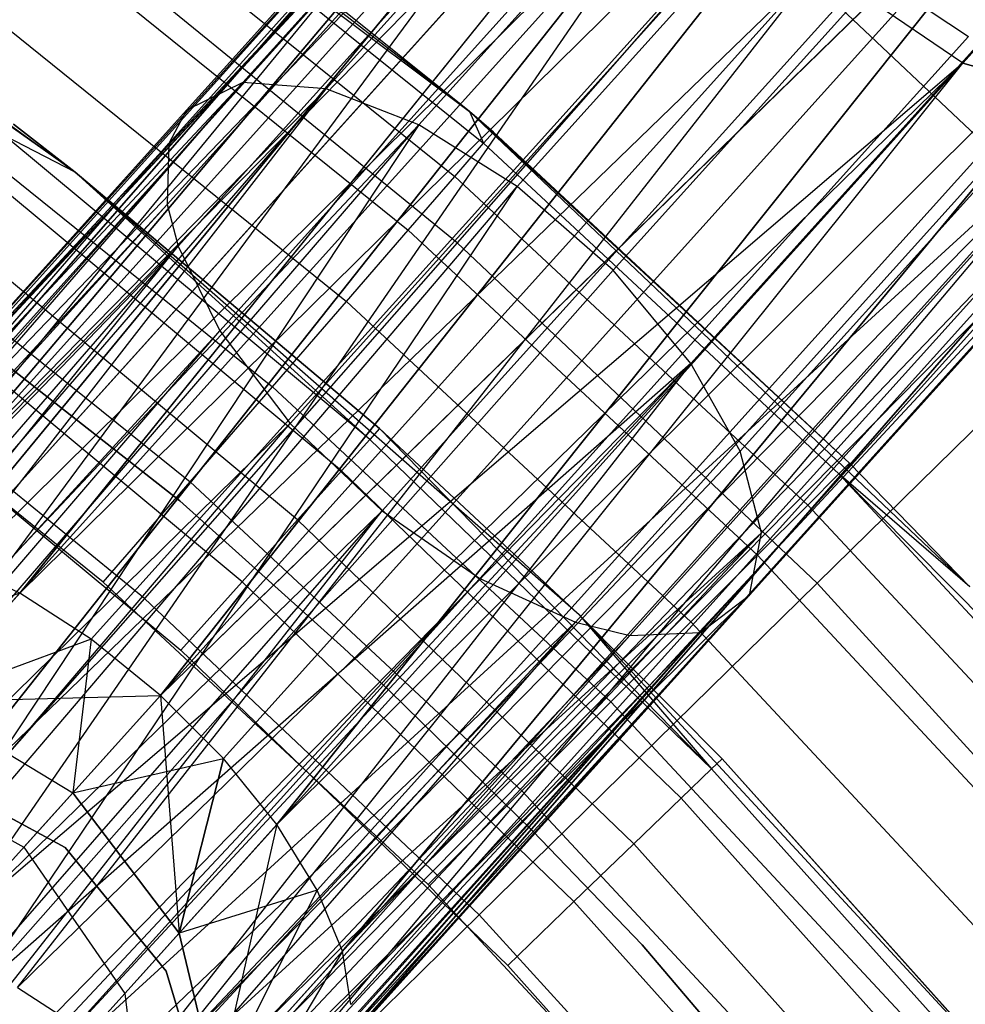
# Model space of a CAD drawing. Extents: x 0.3 to 7.1, y -3.38 to 3.38.
# Tile 336 of 394: x 4.77 to 5.02, y 1.15 to 1.41. Entities that reach past the tile are written whole.
import ezdxf

# ---------------------------------------------------------------- set-up
doc = ezdxf.new("R2010")
doc.units = 0
doc.header["$LTSCALE"] = 2.54
doc.layers.get('0').update_dxf_attribs({"linetype": 'CONTINUOUS'})

# ---------------------------------------------------------------- blocks, each defined once
blk = doc.blocks.new('SINGLES_B_BB_STL')
at = {"color": 0}
for p, q in [((5.23468, 1.63909, 14.83256), (5.0208, 1.40156, 14.58838)), ((5.23468, 1.63909, 14.83256), (5.0208, 1.40156, 14.58838)), ((5.0208, 1.40156, 13.67289), (5.23468, 1.63909, 13.42871)), ((5.0208, 1.40156, 13.67289), (5.23468, 1.63909, 13.42871)), ((4.96473, 1.54884, 41.48101), (4.82744, 1.39637, 41.59578)), ((4.96473, 1.54884, 41.48101), (4.82744, 1.39637, 41.59578)), ((4.98852, 1.54873, 41.50673), (4.84976, 1.39462, 41.62273)), ((4.98852, 1.54873, 41.50673), (4.84976, 1.39462, 41.62273)), ((4.69956, 1.26259, 13.93882), (4.96237, 1.54585, 13.7765)), ((4.69956, 1.26259, 13.93882), (4.96237, 1.54585, 13.7765)), ((4.70245, 1.2669, 14.31155), (4.96237, 1.54585, 14.48477)), ((4.70245, 1.2669, 14.31155), (4.96237, 1.54585, 14.48477)), ((4.70245, 1.2669, 13.94972), (4.96237, 1.54585, 13.7765)), ((4.70245, 1.2669, 13.94972), (4.96237, 1.54585, 13.7765)), ((4.70643, 1.27023, 14.30065), (4.96237, 1.54585, 14.48477)), ((4.70643, 1.27023, 14.30065), (4.96237, 1.54585, 14.48477)), ((4.70643, 1.27023, 13.96062), (4.96237, 1.54585, 13.7765)), ((4.70643, 1.27023, 13.96062), (4.96237, 1.54585, 13.7765)), ((4.96237, 1.54585, 14.48477), (4.7174, 1.27378, 14.27947)), ((4.96237, 1.54585, 14.48477), (4.7174, 1.27378, 14.27947)), ((4.7174, 1.27378, 13.9818), (4.96237, 1.54585, 13.7765)), ((4.7174, 1.27378, 13.9818), (4.96237, 1.54585, 13.7765)), ((4.96237, 1.54585, 14.48477), (4.73181, 1.27305, 14.26016)), ((4.96237, 1.54585, 14.48477), (4.73181, 1.27305, 14.26016)), ((4.73181, 1.27305, 14.0011), (4.96237, 1.54585, 13.7765)), ((4.73181, 1.27305, 14.0011), (4.96237, 1.54585, 13.7765)), ((4.99706, 1.54374, 14.45186), (4.73181, 1.27305, 14.26016)), ((4.99706, 1.54374, 14.45186), (4.73181, 1.27305, 14.26016)), ((4.73181, 1.27305, 14.0011), (4.99706, 1.54374, 13.80941)), ((4.73181, 1.27305, 14.0011), (4.99706, 1.54374, 13.80941)), ((4.99706, 1.54374, 14.45186), (4.74884, 1.26807, 14.24384)), ((4.99706, 1.54374, 14.45186), (4.74884, 1.26807, 14.24384)), ((4.74884, 1.26807, 14.01743), (4.99706, 1.54374, 13.80941)), ((4.74884, 1.26807, 14.01743), (4.99706, 1.54374, 13.80941)), ((4.99706, 1.54374, 14.45186), (4.76749, 1.25913, 14.23145)), ((4.99706, 1.54374, 14.45186), (4.76749, 1.25913, 14.23145)), ((4.76749, 1.25913, 14.02982), (4.99706, 1.54374, 13.80941)), ((4.76749, 1.25913, 14.02982), (4.99706, 1.54374, 13.80941)), ((5.0145, 1.54018, 41.52464), (4.87471, 1.38493, 41.64151)), ((5.0145, 1.54018, 41.52464), (4.87471, 1.38493, 41.64151)), ((4.94787, 1.53946, 41.45138), (4.81229, 1.38889, 41.56472)), ((4.94787, 1.53946, 41.45138), (4.81229, 1.38889, 41.56472)), ((4.94061, 1.53031, 14.52447), (4.69717, 1.25131, 14.34362)), ((4.94061, 1.53031, 14.52447), (4.69717, 1.25131, 14.34362)), ((4.69717, 1.25131, 13.91764), (4.94061, 1.53031, 13.7368)), ((4.69717, 1.25131, 13.91764), (4.94061, 1.53031, 13.7368)), ((4.6994, 1.23705, 13.89833), (4.94061, 1.53031, 13.7368)), ((4.6994, 1.23705, 13.89833), (4.94061, 1.53031, 13.7368)), ((4.69956, 1.26259, 14.32245), (4.94061, 1.53031, 14.52447)), ((4.69956, 1.26259, 14.32245), (4.94061, 1.53031, 14.52447)), ((4.69956, 1.26259, 13.93882), (4.94061, 1.53031, 13.7368)), ((4.69956, 1.26259, 13.93882), (4.94061, 1.53031, 13.7368)), ((4.70245, 1.2669, 14.31155), (4.94061, 1.53031, 14.52447)), ((4.70245, 1.2669, 14.31155), (4.94061, 1.53031, 14.52447)), ((4.94201, 1.52934, 41.43278), (4.80749, 1.37995, 41.54523)), ((4.94201, 1.52934, 41.43278), (4.80749, 1.37995, 41.54523)), ((5.03673, 1.52447, 14.43327), (4.76749, 1.25913, 14.23145)), ((5.03673, 1.52447, 14.43327), (4.76749, 1.25913, 14.23145)), ((4.76749, 1.25913, 14.02982), (5.03673, 1.52447, 13.82799)), ((4.76749, 1.25913, 14.02982), (5.03673, 1.52447, 13.82799)), ((5.03673, 1.52447, 14.43327), (4.78668, 1.24676, 14.22372)), ((5.03673, 1.52447, 14.43327), (4.78668, 1.24676, 14.22372)), ((4.78668, 1.24676, 14.03755), (5.03673, 1.52447, 13.82799)), ((4.78668, 1.24676, 14.03755), (5.03673, 1.52447, 13.82799)), ((5.03673, 1.52447, 14.43327), (4.80529, 1.23166, 14.22109)), ((5.03673, 1.52447, 14.43327), (4.80529, 1.23166, 14.22109)), ((4.80529, 1.23166, 14.04018), (5.03673, 1.52447, 13.82799)), ((4.80529, 1.23166, 14.04018), (5.03673, 1.52447, 13.82799)), ((5.04144, 1.5243, 41.53476), (4.90107, 1.3684, 41.65211)), ((5.04144, 1.5243, 41.53476), (4.90107, 1.3684, 41.65211)), ((4.94025, 1.51145, 41.40928), (4.80709, 1.36356, 41.52061)), ((4.94025, 1.51145, 41.40928), (4.80709, 1.36356, 41.52061)), ((4.69717, 1.25131, 14.34362), (4.93677, 1.50068, 14.56186)), ((4.69717, 1.25131, 14.34362), (4.93677, 1.50068, 14.56186)), ((4.6994, 1.23705, 14.36293), (4.93677, 1.50068, 14.56186)), ((4.6994, 1.23705, 14.36293), (4.93677, 1.50068, 14.56186)), ((4.6994, 1.23705, 13.89833), (4.93677, 1.50068, 13.69941)), ((4.6994, 1.23705, 13.89833), (4.93677, 1.50068, 13.69941)), ((4.93677, 1.50068, 14.56186), (4.70614, 1.22064, 14.37926)), ((4.93677, 1.50068, 14.56186), (4.70614, 1.22064, 14.37926)), ((4.70614, 1.22064, 13.88201), (4.93677, 1.50068, 13.69941)), ((4.70614, 1.22064, 13.88201), (4.93677, 1.50068, 13.69941)), ((4.71697, 1.20303, 13.86962), (4.93677, 1.50068, 13.69941)), ((4.71697, 1.20303, 13.86962), (4.93677, 1.50068, 13.69941)), ((4.88831, 1.38853, 41.65421), (4.74172, 1.502, 41.65421)), ((4.88831, 1.38853, 41.65421), (4.74172, 1.502, 41.65421)), ((5.06726, 1.50184, 41.53571), (4.92684, 1.34588, 41.6531)), ((5.06726, 1.50184, 41.53571), (4.92684, 1.34588, 41.6531)), ((4.94249, 1.49953, 41.39734), (4.81002, 1.3524, 41.50809)), ((4.94249, 1.49953, 41.39734), (4.81002, 1.3524, 41.50809)), ((5.0723, 1.49244, 14.43327), (4.80529, 1.23166, 14.22109)), ((5.0723, 1.49244, 14.43327), (4.80529, 1.23166, 14.22109)), ((4.80529, 1.23166, 14.04018), (5.0723, 1.49244, 13.82799)), ((4.80529, 1.23166, 14.04018), (5.0723, 1.49244, 13.82799)), ((5.0723, 1.49244, 14.43327), (4.82225, 1.21473, 14.22372)), ((5.0723, 1.49244, 14.43327), (4.82225, 1.21473, 14.22372)), ((4.82225, 1.21473, 14.03755), (5.0723, 1.49244, 13.82799)), ((4.82225, 1.21473, 14.03755), (5.0723, 1.49244, 13.82799)), ((5.0723, 1.49244, 14.43327), (4.83656, 1.19694, 14.23145)), ((5.0723, 1.49244, 14.43327), (4.83656, 1.19694, 14.23145)), ((4.83656, 1.19694, 14.02982), (5.0723, 1.49244, 13.82799)), ((4.83656, 1.19694, 14.02982), (5.0723, 1.49244, 13.82799)), ((4.78236, 1.37221, 41.65421), (4.63552, 1.47661, 41.65421)), ((4.78236, 1.37221, 41.65421), (4.63552, 1.47661, 41.65421)), ((5.0876, 1.47625, 41.52693), (4.94768, 1.32086, 41.6439)), ((5.0876, 1.47625, 41.52693), (4.94768, 1.32086, 41.6439)), ((4.95269, 1.47561, 41.37954), (4.82124, 1.32961, 41.48944)), ((4.95269, 1.47561, 41.37954), (4.82124, 1.32961, 41.48944)), ((4.70614, 1.22064, 14.37926), (4.95173, 1.46375, 14.58838)), ((4.70614, 1.22064, 14.37926), (4.95173, 1.46375, 14.58838)), ((4.71697, 1.20303, 14.39164), (4.95173, 1.46375, 14.58838)), ((4.71697, 1.20303, 14.39164), (4.95173, 1.46375, 14.58838)), ((4.71697, 1.20303, 13.86962), (4.95173, 1.46375, 13.67289)), ((4.71697, 1.20303, 13.86962), (4.95173, 1.46375, 13.67289)), ((4.95173, 1.46375, 14.58838), (4.73129, 1.18524, 14.39938)), ((4.95173, 1.46375, 14.58838), (4.73129, 1.18524, 14.39938)), ((4.73129, 1.18524, 13.86189), (4.95173, 1.46375, 13.67289)), ((4.73129, 1.18524, 13.86189), (4.95173, 1.46375, 13.67289)), ((4.74824, 1.1683, 13.85926), (4.95173, 1.46375, 13.67289)), ((4.74824, 1.1683, 13.85926), (4.95173, 1.46375, 13.67289)), ((4.88831, 1.38853, 42.02421), (4.79298, 1.46499, 42.02421)), ((4.88831, 1.38853, 41.65421), (4.79298, 1.46499, 42.02421)), ((4.88831, 1.38853, 42.02421), (4.79298, 1.46499, 42.02421)), ((4.88831, 1.38853, 41.65421), (4.79298, 1.46499, 42.02421)), ((4.79057, 1.46178, 42.05981), (4.88831, 1.38853, 42.02421)), ((4.79057, 1.46178, 42.05981), (4.88831, 1.38853, 42.02421)), ((4.79057, 1.46178, 42.05981), (4.89207, 1.37999, 42.05981)), ((4.79057, 1.46178, 42.05981), (4.89207, 1.37999, 42.05981)), ((4.66189, 1.4595, 42.02421), (4.78236, 1.37221, 41.65421)), ((4.66189, 1.4595, 42.02421), (4.78236, 1.37221, 41.65421)), ((5.09562, 1.455, 14.45186), (4.83656, 1.19694, 14.23145)), ((5.09562, 1.455, 14.45186), (4.83656, 1.19694, 14.23145)), ((4.83656, 1.19694, 14.02982), (5.09562, 1.455, 13.80941)), ((4.83656, 1.19694, 14.02982), (5.09562, 1.455, 13.80941)), ((5.09562, 1.455, 14.45186), (4.8474, 1.17933, 14.24384)), ((5.09562, 1.455, 14.45186), (4.8474, 1.17933, 14.24384)), ((4.8474, 1.17933, 14.01743), (5.09562, 1.455, 13.80941)), ((4.8474, 1.17933, 14.01743), (5.09562, 1.455, 13.80941)), ((5.09562, 1.455, 14.45186), (4.85413, 1.16291, 14.26016)), ((5.09562, 1.455, 14.45186), (4.85413, 1.16291, 14.26016)), ((4.85413, 1.16291, 14.0011), (5.09562, 1.455, 13.80941)), ((4.85413, 1.16291, 14.0011), (5.09562, 1.455, 13.80941)), ((4.78348, 1.45231, 42.09363), (4.88432, 1.37105, 42.09363)), ((4.78348, 1.45231, 42.09363), (4.88432, 1.37105, 42.09363)), ((4.97096, 1.45002, 41.36851), (4.84014, 1.30473, 41.47787)), ((4.97096, 1.45002, 41.36851), (4.84014, 1.30473, 41.47787)), ((5.09996, 1.45165, 41.51067), (4.96097, 1.29729, 41.62686)), ((5.09996, 1.45165, 41.51067), (4.96097, 1.29729, 41.62686)), ((4.96196, 1.44097, 4.75698), (4.88493, 1.35327, 4.91283)), ((4.96196, 1.44097, 4.75698), (4.88493, 1.35327, 4.91283)), ((5.06492, 1.34356, 4.75698), (4.96196, 1.44097, 4.75698)), ((5.06492, 1.34356, 4.75698), (4.96196, 1.44097, 4.75698)), ((4.77206, 1.43705, 42.12397), (4.87183, 1.35664, 42.12397)), ((4.77206, 1.43705, 42.12397), (4.87183, 1.35664, 42.12397)), ((4.88493, 1.35327, 4.91283), (4.78174, 1.43736, 4.91283)), ((4.88493, 1.35327, 4.91283), (4.78174, 1.43736, 4.91283)), ((4.98205, 1.42798, 14.59795), (4.73129, 1.18524, 14.39938)), ((4.98205, 1.42798, 14.59795), (4.73129, 1.18524, 14.39938)), ((4.74824, 1.1683, 14.40201), (4.98205, 1.42798, 14.59795)), ((4.74824, 1.1683, 14.40201), (4.98205, 1.42798, 14.59795)), ((4.98205, 1.42798, 13.66332), (4.74824, 1.1683, 13.85926)), ((4.98205, 1.42798, 13.66332), (4.74824, 1.1683, 13.85926)), ((4.76685, 1.15321, 13.86189), (4.98205, 1.42798, 13.66332)), ((4.76685, 1.15321, 13.86189), (4.98205, 1.42798, 13.66332)), ((4.99559, 1.42639, 41.36676), (4.86487, 1.28121, 41.47603)), ((4.99559, 1.42639, 41.36676), (4.86487, 1.28121, 41.47603)), ((5.10437, 1.42822, 41.48718), (4.96673, 1.27536, 41.60224)), ((5.10437, 1.42822, 41.48718), (4.96673, 1.27536, 41.60224)), ((5.0208, 1.40156, 14.58838), (4.98205, 1.42798, 14.59795)), ((5.0208, 1.40156, 14.58838), (4.98205, 1.42798, 14.59795)), ((5.0208, 1.40156, 13.67289), (4.98205, 1.42798, 13.66332)), ((5.0208, 1.40156, 13.67289), (4.98205, 1.42798, 13.66332)), ((4.99559, 1.42639, 41.36676), (5.02225, 1.40872, 41.3744)), ((4.99559, 1.42639, 41.36676), (5.02225, 1.40872, 41.3744)), ((5.10134, 1.42072, 14.48477), (4.85398, 1.13738, 14.30065)), ((5.10134, 1.42072, 14.48477), (4.85398, 1.13738, 14.30065)), ((4.85398, 1.13738, 13.96062), (5.10134, 1.42072, 13.7765)), ((4.85398, 1.13738, 13.96062), (5.10134, 1.42072, 13.7765)), ((5.10134, 1.42072, 14.48477), (4.85413, 1.16291, 14.26016)), ((5.10134, 1.42072, 14.48477), (4.85413, 1.16291, 14.26016)), ((4.85413, 1.16291, 14.0011), (5.10134, 1.42072, 13.7765)), ((4.85413, 1.16291, 14.0011), (5.10134, 1.42072, 13.7765)), ((5.10134, 1.42072, 14.48477), (4.85637, 1.14865, 14.27947)), ((5.10134, 1.42072, 14.48477), (4.85637, 1.14865, 14.27947)), ((4.85637, 1.14865, 13.9818), (5.10134, 1.42072, 13.7765)), ((4.85637, 1.14865, 13.9818), (5.10134, 1.42072, 13.7765)), ((4.75687, 1.41676, 42.1493), (4.85524, 1.33749, 42.1493)), ((4.75687, 1.41676, 42.1493), (4.85524, 1.33749, 42.1493)), ((5.02225, 1.40872, 41.3744), (4.89109, 1.26305, 41.48405)), ((5.02225, 1.40872, 41.3744), (4.89109, 1.26305, 41.48405)), ((5.0995, 1.40965, 41.45948), (4.96346, 1.25855, 41.57321)), ((5.0995, 1.40965, 41.45948), (4.96346, 1.25855, 41.57321)), ((5.0208, 1.40156, 14.58838), (4.74824, 1.1683, 14.40201)), ((5.0208, 1.40156, 14.58838), (4.74824, 1.1683, 14.40201)), ((4.76685, 1.15321, 14.39938), (5.0208, 1.40156, 14.58838)), ((4.76685, 1.15321, 14.39938), (5.0208, 1.40156, 14.58838)), ((4.76685, 1.15321, 13.86189), (5.0208, 1.40156, 13.67289)), ((4.76685, 1.15321, 13.86189), (5.0208, 1.40156, 13.67289)), ((4.78604, 1.14083, 14.39164), (5.0208, 1.40156, 14.58838)), ((4.78604, 1.14083, 14.39164), (5.0208, 1.40156, 14.58838)), ((4.78604, 1.14083, 13.86962), (5.0208, 1.40156, 13.67289)), ((4.78604, 1.14083, 13.86962), (5.0208, 1.40156, 13.67289)), ((4.8047, 1.1319, 13.88201), (5.0208, 1.40156, 13.67289)), ((4.8047, 1.1319, 13.88201), (5.0208, 1.40156, 13.67289)), ((5.0208, 1.40156, 14.58838), (5.05909, 1.39054, 14.56186)), ((5.0208, 1.40156, 14.58838), (5.05909, 1.39054, 14.56186)), ((5.05909, 1.39054, 13.69941), (5.0208, 1.40156, 13.67289)), ((5.05909, 1.39054, 13.69941), (5.0208, 1.40156, 13.67289)), ((4.82172, 1.12692, 14.36293), (5.08816, 1.39746, 14.52447)), ((4.82172, 1.12692, 14.36293), (5.08816, 1.39746, 14.52447)), ((4.83614, 1.12618, 14.34362), (5.08816, 1.39746, 14.52447)), ((4.83614, 1.12618, 14.34362), (5.08816, 1.39746, 14.52447)), ((4.83614, 1.12618, 13.91764), (5.08816, 1.39746, 13.7368)), ((4.83614, 1.12618, 13.91764), (5.08816, 1.39746, 13.7368)), ((5.08816, 1.39746, 14.52447), (4.8471, 1.12974, 14.32245)), ((5.08816, 1.39746, 14.52447), (4.8471, 1.12974, 14.32245)), ((4.8471, 1.12974, 13.93882), (5.08816, 1.39746, 13.7368)), ((4.8471, 1.12974, 13.93882), (5.08816, 1.39746, 13.7368)), ((5.08816, 1.39746, 14.52447), (4.85398, 1.13738, 14.30065)), ((5.08816, 1.39746, 14.52447), (4.85398, 1.13738, 14.30065)), ((4.85398, 1.13738, 13.96062), (5.08816, 1.39746, 13.7368)), ((4.85398, 1.13738, 13.96062), (5.08816, 1.39746, 13.7368)), ((5.04881, 1.39798, 41.3903), (4.91674, 1.2513, 41.50071)), ((5.04881, 1.39798, 41.3903), (4.91674, 1.2513, 41.50071)), ((5.08459, 1.39772, 41.42888), (4.95031, 1.24858, 41.54115)), ((5.08459, 1.39772, 41.42888), (4.95031, 1.24858, 41.54115)), ((4.60157, 1.15485, 41.69962), (4.82744, 1.39637, 41.59578)), ((4.60157, 1.15485, 41.69962), (4.82744, 1.39637, 41.59578)), ((4.82744, 1.39637, 41.59578), (4.63636, 1.18004, 41.72901)), ((4.82744, 1.39637, 41.59578), (4.63636, 1.18004, 41.72901)), ((4.6414, 1.18207, 41.73241), (4.82744, 1.39637, 41.59578)), ((4.6414, 1.18207, 41.73241), (4.82744, 1.39637, 41.59578)), ((4.84976, 1.39462, 41.62273), (4.6414, 1.18207, 41.73241)), ((4.84976, 1.39462, 41.62273), (4.6414, 1.18207, 41.73241)), ((4.67102, 1.1882, 41.74929), (4.84976, 1.39462, 41.62273)), ((4.67102, 1.1882, 41.74929), (4.84976, 1.39462, 41.62273)), ((4.68885, 1.18753, 41.75718), (4.84976, 1.39462, 41.62273)), ((4.68885, 1.18753, 41.75718), (4.84976, 1.39462, 41.62273)), ((4.82744, 1.39637, 41.59578), (4.81229, 1.38889, 41.56472)), ((4.82744, 1.39637, 41.59578), (4.81229, 1.38889, 41.56472)), ((4.84976, 1.39462, 41.62273), (4.82744, 1.39637, 41.59578)), ((4.84976, 1.39462, 41.62273), (4.82744, 1.39637, 41.59578)), ((4.87471, 1.38493, 41.64151), (4.84976, 1.39462, 41.62273)), ((4.87471, 1.38493, 41.64151), (4.84976, 1.39462, 41.62273)), ((5.06415, 1.39529, 41.40373), (4.9313, 1.24775, 41.51479)), ((5.06415, 1.39529, 41.40373), (4.9313, 1.24775, 41.51479)), ((4.73869, 1.39248, 42.16836), (4.83538, 1.31457, 42.16836)), ((4.73869, 1.39248, 42.16836), (4.83538, 1.31457, 42.16836)), ((4.60157, 1.15485, 41.69962), (4.81229, 1.38889, 41.56472)), ((4.60157, 1.15485, 41.69962), (4.81229, 1.38889, 41.56472)), ((4.81051, 1.28395, 41.9), (4.6749, 1.39008, 41.9)), ((4.6749, 1.39008, 41.7), (4.81051, 1.28395, 41.7)), ((4.6749, 1.39008, 41.7), (4.81051, 1.28395, 41.7)), ((4.81051, 1.28395, 41.9), (4.6749, 1.39008, 41.9)), ((4.78604, 1.14083, 14.39164), (5.05909, 1.39054, 14.56186)), ((4.78604, 1.14083, 14.39164), (5.05909, 1.39054, 14.56186)), ((4.8047, 1.1319, 14.37926), (5.05909, 1.39054, 14.56186)), ((4.8047, 1.1319, 14.37926), (5.05909, 1.39054, 14.56186)), ((4.8047, 1.1319, 13.88201), (5.05909, 1.39054, 13.69941)), ((4.8047, 1.1319, 13.88201), (5.05909, 1.39054, 13.69941)), ((4.81229, 1.38889, 41.56472), (4.80749, 1.37995, 41.54523)), ((4.81229, 1.38889, 41.56472), (4.80749, 1.37995, 41.54523)), ((5.05909, 1.39054, 14.56186), (4.82172, 1.12692, 14.36293)), ((5.05909, 1.39054, 14.56186), (4.82172, 1.12692, 14.36293)), ((4.82172, 1.12692, 13.89833), (5.05909, 1.39054, 13.69941)), ((4.82172, 1.12692, 13.89833), (5.05909, 1.39054, 13.69941)), ((4.83614, 1.12618, 13.91764), (5.05909, 1.39054, 13.69941)), ((4.83614, 1.12618, 13.91764), (5.05909, 1.39054, 13.69941)), ((4.89469, 1.38302, 42.02421), (4.88831, 1.38853, 42.02421)), ((4.88831, 1.38853, 42.02421), (4.89207, 1.37999, 42.05981)), ((4.88831, 1.38853, 42.02421), (4.89207, 1.37999, 42.05981)), ((4.88831, 1.38853, 42.02421), (4.88831, 1.38853, 41.65421)), ((4.89469, 1.38302, 42.02421), (4.88831, 1.38853, 42.02421)), ((4.89469, 1.38302, 42.02421), (4.88831, 1.38853, 41.65421)), ((4.88831, 1.38853, 42.02421), (4.88831, 1.38853, 41.65421)), ((4.89469, 1.38302, 42.02421), (4.88831, 1.38853, 41.65421)), ((4.9903, 1.29401, 42.02421), (4.88831, 1.38853, 41.65421)), ((4.9903, 1.29401, 42.02421), (4.88831, 1.38853, 41.65421)), ((5.02267, 1.26081, 41.65421), (4.88831, 1.38853, 41.65421)), ((5.02267, 1.26081, 41.65421), (4.88831, 1.38853, 41.65421)), ((4.68885, 1.18753, 41.75718), (4.87471, 1.38493, 41.64151)), ((4.68885, 1.18753, 41.75718), (4.87471, 1.38493, 41.64151)), ((4.70233, 1.18487, 41.76202), (4.87471, 1.38493, 41.64151)), ((4.70233, 1.18487, 41.76202), (4.87471, 1.38493, 41.64151)), ((4.87471, 1.38493, 41.64151), (4.73272, 1.17086, 41.76883)), ((4.87471, 1.38493, 41.64151), (4.73272, 1.17086, 41.76883)), ((4.78236, 1.37221, 42.02421), (4.76585, 1.38512, 42.02421)), ((4.76585, 1.38512, 42.02421), (4.78236, 1.37221, 41.65421)), ((4.76585, 1.38512, 42.02421), (4.78236, 1.37221, 41.65421)), ((4.78236, 1.37221, 42.02421), (4.76585, 1.38512, 42.02421)), ((4.90107, 1.3684, 41.65211), (4.87471, 1.38493, 41.64151)), ((4.90107, 1.3684, 41.65211), (4.87471, 1.38493, 41.64151)), ((4.78236, 1.37221, 42.02421), (4.76346, 1.38202, 42.04893)), ((4.78236, 1.37221, 42.02421), (4.76346, 1.38202, 42.04893)), ((4.86149, 1.30044, 42.04893), (4.76346, 1.38202, 42.04893)), ((4.86149, 1.30044, 42.04893), (4.76346, 1.38202, 42.04893)), ((4.89207, 1.37999, 42.05981), (4.89469, 1.38302, 42.02421)), ((4.89207, 1.37999, 42.05981), (4.89469, 1.38302, 42.02421)), ((4.9903, 1.29401, 42.02421), (4.89469, 1.38302, 42.02421)), ((4.9903, 1.29401, 42.02421), (4.89469, 1.38302, 42.02421)), ((4.58089, 1.11849, 41.67088), (4.80749, 1.37995, 41.54523)), ((4.58089, 1.11849, 41.67088), (4.80749, 1.37995, 41.54523)), ((4.60157, 1.15485, 41.69962), (4.80749, 1.37995, 41.54523)), ((4.60157, 1.15485, 41.69962), (4.80749, 1.37995, 41.54523)), ((4.80749, 1.37995, 41.54523), (4.80709, 1.36356, 41.52061)), ((4.80749, 1.37995, 41.54523), (4.80709, 1.36356, 41.52061)), ((4.88432, 1.37105, 42.09363), (4.89207, 1.37999, 42.05981)), ((4.88432, 1.37105, 42.09363), (4.89207, 1.37999, 42.05981)), ((4.98747, 1.29117, 42.05981), (4.89207, 1.37999, 42.05981)), ((4.98747, 1.29117, 42.05981), (4.89207, 1.37999, 42.05981)), ((4.85391, 1.29197, 42.07123), (4.75651, 1.37303, 42.07123)), ((4.85391, 1.29197, 42.07123), (4.75651, 1.37303, 42.07123)), ((4.9177, 1.25327, 41.65421), (4.78236, 1.37221, 41.65421)), ((4.78236, 1.37221, 42.02421), (4.78236, 1.37221, 41.65421)), ((4.78236, 1.37221, 41.65421), (4.86411, 1.30335, 42.02421)), ((4.86411, 1.30335, 42.02421), (4.78236, 1.37221, 42.02421)), ((4.78236, 1.37221, 41.65421), (4.86411, 1.30335, 42.02421)), ((4.9177, 1.25327, 41.65421), (4.78236, 1.37221, 41.65421)), ((4.78236, 1.37221, 42.02421), (4.78236, 1.37221, 41.65421)), ((4.78236, 1.37221, 42.02421), (4.86149, 1.30044, 42.04893)), ((4.78236, 1.37221, 42.02421), (4.86149, 1.30044, 42.04893)), ((4.86411, 1.30335, 42.02421), (4.78236, 1.37221, 42.02421)), ((4.87183, 1.35664, 42.12397), (4.88432, 1.37105, 42.09363)), ((4.87183, 1.35664, 42.12397), (4.88432, 1.37105, 42.09363)), ((4.9791, 1.2828, 42.09363), (4.88432, 1.37105, 42.09363)), ((4.9791, 1.2828, 42.09363), (4.88432, 1.37105, 42.09363)), ((4.73272, 1.17086, 41.76883), (4.90107, 1.3684, 41.65211)), ((4.73272, 1.17086, 41.76883), (4.90107, 1.3684, 41.65211)), ((4.75441, 1.15069, 41.76851), (4.90107, 1.3684, 41.65211)), ((4.75441, 1.15069, 41.76851), (4.90107, 1.3684, 41.65211)), ((4.92684, 1.34588, 41.6531), (4.90107, 1.3684, 41.65211)), ((4.92684, 1.34588, 41.6531), (4.90107, 1.3684, 41.65211)), ((4.71843, 1.36541, 42.18019), (4.81323, 1.28901, 42.18019)), ((4.71843, 1.36541, 42.18019), (4.81323, 1.28901, 42.18019)), ((4.57937, 1.11318, 41.66739), (4.80709, 1.36356, 41.52061)), ((4.57937, 1.11318, 41.66739), (4.80709, 1.36356, 41.52061)), ((4.58089, 1.11849, 41.67088), (4.80709, 1.36356, 41.52061)), ((4.58089, 1.11849, 41.67088), (4.80709, 1.36356, 41.52061)), ((4.80709, 1.36356, 41.52061), (4.81002, 1.3524, 41.50809)), ((4.80709, 1.36356, 41.52061), (4.81002, 1.3524, 41.50809)), ((4.8421, 1.27879, 42.08893), (4.7457, 1.35902, 42.08893)), ((4.8421, 1.27879, 42.08893), (4.7457, 1.35902, 42.08893)), ((4.85524, 1.33749, 42.1493), (4.87183, 1.35664, 42.12397)), ((4.85524, 1.33749, 42.1493), (4.87183, 1.35664, 42.12397)), ((4.96562, 1.26932, 42.12397), (4.87183, 1.35664, 42.12397)), ((4.96562, 1.26932, 42.12397), (4.87183, 1.35664, 42.12397)), ((4.57638, 1.08297, 41.65019), (4.81002, 1.3524, 41.50809)), ((4.57638, 1.08297, 41.65019), (4.81002, 1.3524, 41.50809)), ((4.5789, 1.06543, 41.6422), (4.81002, 1.3524, 41.50809)), ((4.5789, 1.06543, 41.6422), (4.81002, 1.3524, 41.50809)), ((4.57937, 1.11318, 41.66739), (4.81002, 1.3524, 41.50809)), ((4.57937, 1.11318, 41.66739), (4.81002, 1.3524, 41.50809)), ((4.88493, 1.35327, 4.91283), (4.801, 1.25772, 5.06027)), ((4.88493, 1.35327, 4.91283), (4.801, 1.25772, 5.06027)), ((4.81002, 1.3524, 41.50809), (4.82124, 1.32961, 41.48944)), ((4.81002, 1.3524, 41.50809), (4.82124, 1.32961, 41.48944)), ((4.98163, 1.26179, 4.91283), (4.88493, 1.35327, 4.91283)), ((4.98163, 1.26179, 4.91283), (4.88493, 1.35327, 4.91283)), ((4.75441, 1.15069, 41.76851), (4.92684, 1.34588, 41.6531)), ((4.75441, 1.15069, 41.76851), (4.92684, 1.34588, 41.6531)), ((4.94768, 1.32086, 41.6439), (4.92684, 1.34588, 41.6531)), ((4.94768, 1.32086, 41.6439), (4.92684, 1.34588, 41.6531)), ((4.82722, 1.26218, 42.10029), (4.73207, 1.34137, 42.10029)), ((4.82722, 1.26218, 42.10029), (4.73207, 1.34137, 42.10029)), ((5.06492, 1.34356, 4.75698), (4.98163, 1.26179, 4.91283)), ((5.06492, 1.34356, 4.75698), (4.98163, 1.26179, 4.91283)), ((4.78992, 1.2621, 42.18421), (4.69709, 1.3369, 42.18421)), ((4.78992, 1.2621, 42.18421), (4.69709, 1.3369, 42.18421)), ((4.83538, 1.31457, 42.16836), (4.85524, 1.33749, 42.1493)), ((4.83538, 1.31457, 42.16836), (4.85524, 1.33749, 42.1493)), ((4.94771, 1.25141, 42.1493), (4.85524, 1.33749, 42.1493)), ((4.94771, 1.25141, 42.1493), (4.85524, 1.33749, 42.1493)), ((4.801, 1.25772, 5.06027), (4.7051, 1.33587, 5.06027)), ((4.801, 1.25772, 5.06027), (4.7051, 1.33587, 5.06027)), ((4.5789, 1.06543, 41.6422), (4.82124, 1.32961, 41.48944)), ((4.5789, 1.06543, 41.6422), (4.82124, 1.32961, 41.48944)), ((4.58299, 1.05222, 41.63722), (4.82124, 1.32961, 41.48944)), ((4.58299, 1.05222, 41.63722), (4.82124, 1.32961, 41.48944)), ((4.82124, 1.32961, 41.48944), (4.84014, 1.30473, 41.47787)), ((4.82124, 1.32961, 41.48944), (4.84014, 1.30473, 41.47787)), ((4.71696, 1.3218, 42.10421), (4.81072, 1.24377, 42.10421)), ((4.71696, 1.3218, 42.10421), (4.81072, 1.24377, 42.10421)), ((4.94768, 1.32086, 41.6439), (4.75441, 1.15069, 41.76851)), ((4.94768, 1.32086, 41.6439), (4.75441, 1.15069, 41.76851)), ((4.7652, 1.13401, 41.76495), (4.94768, 1.32086, 41.6439)), ((4.7652, 1.13401, 41.76495), (4.94768, 1.32086, 41.6439)), ((4.76834, 1.12728, 41.76296), (4.94768, 1.32086, 41.6439)), ((4.76834, 1.12728, 41.76296), (4.94768, 1.32086, 41.6439)), ((4.94768, 1.32086, 41.6439), (4.77547, 1.10069, 41.75264)), ((4.94768, 1.32086, 41.6439), (4.77547, 1.10069, 41.75264)), ((4.96097, 1.29729, 41.62686), (4.94768, 1.32086, 41.6439)), ((4.96097, 1.29729, 41.62686), (4.94768, 1.32086, 41.6439)), ((4.81323, 1.28901, 42.18019), (4.83538, 1.31457, 42.16836)), ((4.81323, 1.28901, 42.18019), (4.83538, 1.31457, 42.16836)), ((4.92626, 1.22996, 42.16836), (4.83538, 1.31457, 42.16836)), ((4.92626, 1.22996, 42.16836), (4.83538, 1.31457, 42.16836)), ((4.58299, 1.05222, 41.63722), (4.84014, 1.30473, 41.47787)), ((4.58299, 1.05222, 41.63722), (4.84014, 1.30473, 41.47787)), ((4.60015, 1.02344, 41.63025), (4.84014, 1.30473, 41.47787)), ((4.60015, 1.02344, 41.63025), (4.84014, 1.30473, 41.47787)), ((4.84014, 1.30473, 41.47787), (4.86487, 1.28121, 41.47603)), ((4.84014, 1.30473, 41.47787), (4.86487, 1.28121, 41.47603)), ((4.86411, 1.30335, 42.02421), (4.86149, 1.30044, 42.04893)), ((4.86411, 1.30335, 42.02421), (4.86149, 1.30044, 42.04893)), ((4.9177, 1.25327, 41.65421), (4.86411, 1.30335, 42.02421)), ((4.9177, 1.25327, 41.65421), (4.86411, 1.30335, 42.02421)), ((4.9177, 1.25327, 42.02421), (4.86411, 1.30335, 42.02421)), ((4.86411, 1.30335, 42.02421), (4.95331, 1.21191, 42.04893)), ((4.86411, 1.30335, 42.02421), (4.95331, 1.21191, 42.04893)), ((4.9177, 1.25327, 42.02421), (4.86411, 1.30335, 42.02421)), ((4.85391, 1.29197, 42.07123), (4.86149, 1.30044, 42.04893)), ((4.85391, 1.29197, 42.07123), (4.86149, 1.30044, 42.04893)), ((4.95331, 1.21191, 42.04893), (4.86149, 1.30044, 42.04893)), ((4.95331, 1.21191, 42.04893), (4.86149, 1.30044, 42.04893)), ((4.77547, 1.10069, 41.75264), (4.96097, 1.29729, 41.62686)), ((4.77547, 1.10069, 41.75264), (4.96097, 1.29729, 41.62686)), ((4.96673, 1.27536, 41.60224), (4.96097, 1.29729, 41.62686)), ((4.96673, 1.27536, 41.60224), (4.96097, 1.29729, 41.62686)), ((4.98747, 1.29117, 42.05981), (4.9903, 1.29401, 42.02421)), ((4.98747, 1.29117, 42.05981), (4.9903, 1.29401, 42.02421)), ((5.02267, 1.26081, 42.02421), (4.9903, 1.29401, 42.02421)), ((4.9903, 1.29401, 42.02421), (5.02267, 1.26081, 41.65421)), ((4.9903, 1.29401, 42.02421), (5.02267, 1.26081, 41.65421)), ((5.02267, 1.26081, 42.02421), (4.9903, 1.29401, 42.02421)), ((4.8421, 1.27879, 42.08893), (4.85391, 1.29197, 42.07123)), ((4.8421, 1.27879, 42.08893), (4.85391, 1.29197, 42.07123)), ((4.94513, 1.20403, 42.07123), (4.85391, 1.29197, 42.07123)), ((4.94513, 1.20403, 42.07123), (4.85391, 1.29197, 42.07123)), ((4.98747, 1.29117, 42.05981), (4.9791, 1.2828, 42.09363)), ((4.98747, 1.29117, 42.05981), (4.9791, 1.2828, 42.09363)), ((5.07629, 1.19577, 42.05981), (4.98747, 1.29117, 42.05981)), ((5.07932, 1.1984, 42.02421), (4.98747, 1.29117, 42.05981)), ((5.07629, 1.19577, 42.05981), (4.98747, 1.29117, 42.05981)), ((5.07932, 1.1984, 42.02421), (4.98747, 1.29117, 42.05981)), ((5.02267, 1.26081, 42.02421), (4.98747, 1.29117, 42.05981)), ((5.02267, 1.26081, 42.02421), (4.98747, 1.29117, 42.05981)), ((4.78992, 1.2621, 42.18421), (4.81323, 1.28901, 42.18019)), ((4.78992, 1.2621, 42.18421), (4.81323, 1.28901, 42.18019)), ((4.90234, 1.20604, 42.18019), (4.81323, 1.28901, 42.18019)), ((4.90234, 1.20604, 42.18019), (4.81323, 1.28901, 42.18019)), ((4.85456, 1.24436, 41.9), (4.81051, 1.28395, 41.9)), ((4.81051, 1.28395, 41.7), (4.85456, 1.24436, 41.7)), ((4.81051, 1.28395, 41.7), (4.85456, 1.24436, 41.7)), ((4.81051, 1.28395, 41.7), (4.81051, 1.28395, 41.9)), ((4.85456, 1.24436, 41.9), (4.81051, 1.28395, 41.9)), ((4.81051, 1.28395, 41.7), (4.81051, 1.28395, 41.9)), ((4.86487, 1.28121, 41.47603), (4.60015, 1.02344, 41.63025)), ((4.86487, 1.28121, 41.47603), (4.60015, 1.02344, 41.63025)), ((4.62238, 1.00407, 41.63059), (4.86487, 1.28121, 41.47603)), ((4.62238, 1.00407, 41.63059), (4.86487, 1.28121, 41.47603)), ((4.64011, 0.99509, 41.63424), (4.86487, 1.28121, 41.47603)), ((4.64011, 0.99509, 41.63424), (4.86487, 1.28121, 41.47603)), ((4.86487, 1.28121, 41.47603), (4.89109, 1.26305, 41.48405)), ((4.86487, 1.28121, 41.47603), (4.89109, 1.26305, 41.48405)), ((4.9791, 1.2828, 42.09363), (4.96562, 1.26932, 42.12397)), ((4.9791, 1.2828, 42.09363), (4.96562, 1.26932, 42.12397)), ((5.06735, 1.18802, 42.09363), (4.9791, 1.2828, 42.09363)), ((5.06735, 1.18802, 42.09363), (4.9791, 1.2828, 42.09363)), ((4.82722, 1.26218, 42.10029), (4.8421, 1.27879, 42.08893)), ((4.82722, 1.26218, 42.10029), (4.8421, 1.27879, 42.08893)), ((4.93239, 1.19174, 42.08893), (4.8421, 1.27879, 42.08893)), ((4.93239, 1.19174, 42.08893), (4.8421, 1.27879, 42.08893)), ((4.77473, 1.07104, 41.73706), (4.96673, 1.27536, 41.60224)), ((4.77473, 1.07104, 41.73706), (4.96673, 1.27536, 41.60224)), ((4.77547, 1.10069, 41.75264), (4.96673, 1.27536, 41.60224)), ((4.77547, 1.10069, 41.75264), (4.96673, 1.27536, 41.60224)), ((4.77623, 1.08732, 41.74614), (4.96673, 1.27536, 41.60224)), ((4.77623, 1.08732, 41.74614), (4.96673, 1.27536, 41.60224)), ((4.96346, 1.25855, 41.57321), (4.96673, 1.27536, 41.60224)), ((4.96346, 1.25855, 41.57321), (4.96673, 1.27536, 41.60224)), ((4.76749, 1.25913, 14.23145), (4.74884, 1.26807, 14.24384)), ((4.76749, 1.25913, 14.02982), (4.74884, 1.26807, 14.01743)), ((4.76749, 1.25913, 14.23145), (4.74884, 1.26807, 14.24384)), ((4.76749, 1.25913, 14.02982), (4.74884, 1.26807, 14.01743)), ((4.96562, 1.26932, 42.12397), (4.94771, 1.25141, 42.1493)), ((4.96562, 1.26932, 42.12397), (4.94771, 1.25141, 42.1493)), ((5.05294, 1.17554, 42.12397), (4.96562, 1.26932, 42.12397)), ((5.05294, 1.17554, 42.12397), (4.96562, 1.26932, 42.12397)), ((4.64011, 0.99509, 41.63424), (4.89109, 1.26305, 41.48405)), ((4.64011, 0.99509, 41.63424), (4.89109, 1.26305, 41.48405)), ((4.64689, 0.99274, 41.6362), (4.89109, 1.26305, 41.48405)), ((4.64689, 0.99274, 41.6362), (4.89109, 1.26305, 41.48405)), ((4.87717, 1.18087, 42.18421), (4.78992, 1.2621, 42.18421)), ((4.87717, 1.18087, 42.18421), (4.78992, 1.2621, 42.18421)), ((4.81072, 1.24377, 42.10421), (4.82722, 1.26218, 42.10029)), ((4.81072, 1.24377, 42.10421), (4.82722, 1.26218, 42.10029)), ((4.91633, 1.17626, 42.10029), (4.82722, 1.26218, 42.10029)), ((4.91633, 1.17626, 42.10029), (4.82722, 1.26218, 42.10029)), ((4.89109, 1.26305, 41.48405), (4.91674, 1.2513, 41.50071)), ((4.89109, 1.26305, 41.48405), (4.91674, 1.2513, 41.50071)), ((4.98163, 1.26179, 4.91283), (4.89087, 1.1727, 5.06027)), ((4.98163, 1.26179, 4.91283), (4.89087, 1.1727, 5.06027)), ((5.0713, 1.16342, 4.91283), (4.98163, 1.26179, 4.91283)), ((5.0713, 1.16342, 4.91283), (4.98163, 1.26179, 4.91283)), ((4.76749, 1.25913, 14.02982), (4.69805, 1.23555, 14.04079)), ((4.76749, 1.25913, 14.02982), (4.69805, 1.23555, 14.04079)), ((4.801, 1.25772, 5.06027), (4.71057, 1.15476, 5.19861)), ((4.801, 1.25772, 5.06027), (4.71057, 1.15476, 5.19861)), ((4.76749, 1.25913, 14.02982), (4.74121, 1.22995, 14.06071)), ((4.76749, 1.25913, 14.02982), (4.74121, 1.22995, 14.06071)), ((4.76749, 1.25913, 14.23145), (4.74121, 1.22995, 14.20056)), ((4.76749, 1.25913, 14.23145), (4.74121, 1.22995, 14.20056)), ((4.96346, 1.25855, 41.57321), (4.7568, 1.02909, 41.70694)), ((4.96346, 1.25855, 41.57321), (4.7568, 1.02909, 41.70694)), ((4.76424, 1.04084, 41.71655), (4.96346, 1.25855, 41.57321)), ((4.76424, 1.04084, 41.71655), (4.96346, 1.25855, 41.57321)), ((4.78668, 1.24676, 14.22372), (4.76749, 1.25913, 14.23145)), ((4.78668, 1.24676, 14.03755), (4.76749, 1.25913, 14.02982)), ((4.78668, 1.24676, 14.22372), (4.76749, 1.25913, 14.23145)), ((4.78668, 1.24676, 14.03755), (4.76749, 1.25913, 14.02982)), ((4.77473, 1.07104, 41.73706), (4.96346, 1.25855, 41.57321)), ((4.77473, 1.07104, 41.73706), (4.96346, 1.25855, 41.57321)), ((4.89087, 1.1727, 5.06027), (4.801, 1.25772, 5.06027)), ((4.89087, 1.1727, 5.06027), (4.801, 1.25772, 5.06027)), ((4.95031, 1.24858, 41.54115), (4.96346, 1.25855, 41.57321)), ((4.95031, 1.24858, 41.54115), (4.96346, 1.25855, 41.57321)), ((5.04009, 1.12104, 41.65421), (4.9177, 1.25327, 41.65421)), ((4.95613, 1.21463, 42.02421), (4.9177, 1.25327, 41.65421)), ((5.04009, 1.12104, 41.65421), (4.9177, 1.25327, 41.65421)), ((4.9177, 1.25327, 41.65421), (4.9177, 1.25327, 42.02421)), ((4.9177, 1.25327, 41.65421), (4.9177, 1.25327, 42.02421)), ((4.95613, 1.21463, 42.02421), (4.9177, 1.25327, 41.65421)), ((4.95613, 1.21463, 42.02421), (4.9177, 1.25327, 42.02421)), ((4.9177, 1.25327, 42.02421), (4.95331, 1.21191, 42.04893)), ((4.95613, 1.21463, 42.02421), (4.9177, 1.25327, 42.02421)), ((4.9177, 1.25327, 42.02421), (4.95331, 1.21191, 42.04893)), ((4.94771, 1.25141, 42.1493), (4.92626, 1.22996, 42.16836)), ((4.94771, 1.25141, 42.1493), (4.92626, 1.22996, 42.16836)), ((5.03379, 1.15895, 42.1493), (4.94771, 1.25141, 42.1493)), ((5.03379, 1.15895, 42.1493), (4.94771, 1.25141, 42.1493)), ((4.91674, 1.2513, 41.50071), (4.64689, 0.99274, 41.6362)), ((4.91674, 1.2513, 41.50071), (4.64689, 0.99274, 41.6362)), ((4.67387, 0.98836, 41.64662), (4.91674, 1.2513, 41.50071)), ((4.67387, 0.98836, 41.64662), (4.91674, 1.2513, 41.50071)), ((4.6877, 0.98899, 41.65345), (4.91674, 1.2513, 41.50071)), ((4.6877, 0.98899, 41.65345), (4.91674, 1.2513, 41.50071)), ((4.91674, 1.2513, 41.50071), (4.9313, 1.24775, 41.51479)), ((4.91674, 1.2513, 41.50071), (4.9313, 1.24775, 41.51479)), ((4.6877, 0.98899, 41.65345), (4.9313, 1.24775, 41.51479)), ((4.6877, 0.98899, 41.65345), (4.9313, 1.24775, 41.51479)), ((4.95031, 1.24858, 41.54115), (4.70324, 0.99205, 41.66237)), ((4.95031, 1.24858, 41.54115), (4.70324, 0.99205, 41.66237)), ((4.70324, 0.99205, 41.66237), (4.9313, 1.24775, 41.51479)), ((4.70324, 0.99205, 41.66237), (4.9313, 1.24775, 41.51479)), ((4.72974, 1.00385, 41.68102), (4.95031, 1.24858, 41.54115)), ((4.72974, 1.00385, 41.68102), (4.95031, 1.24858, 41.54115)), ((4.73265, 1.00577, 41.68339), (4.95031, 1.24858, 41.54115)), ((4.73265, 1.00577, 41.68339), (4.95031, 1.24858, 41.54115)), ((4.78668, 1.24676, 14.03755), (4.74121, 1.22995, 14.06071)), ((4.78668, 1.24676, 14.03755), (4.74121, 1.22995, 14.06071)), ((4.78668, 1.24676, 14.22372), (4.74121, 1.22995, 14.20056)), ((4.78668, 1.24676, 14.22372), (4.74121, 1.22995, 14.20056)), ((4.75091, 1.02182, 41.70038), (4.95031, 1.24858, 41.54115)), ((4.75091, 1.02182, 41.70038), (4.95031, 1.24858, 41.54115)), ((4.7568, 1.02909, 41.70694), (4.95031, 1.24858, 41.54115)), ((4.7568, 1.02909, 41.70694), (4.95031, 1.24858, 41.54115)), ((4.78668, 1.24676, 14.22372), (4.78172, 1.20548, 14.19337)), ((4.78668, 1.24676, 14.22372), (4.78172, 1.20548, 14.19337)), ((4.80529, 1.23166, 14.22109), (4.78668, 1.24676, 14.22372)), ((4.80529, 1.23166, 14.04018), (4.78668, 1.24676, 14.03755)), ((4.80529, 1.23166, 14.22109), (4.78668, 1.24676, 14.22372)), ((4.80529, 1.23166, 14.04018), (4.78668, 1.24676, 14.03755)), ((4.9313, 1.24775, 41.51479), (4.95031, 1.24858, 41.54115)), ((4.9313, 1.24775, 41.51479), (4.95031, 1.24858, 41.54115)), ((4.81072, 1.24377, 42.10421), (4.89854, 1.1591, 42.10421)), ((4.81072, 1.24377, 42.10421), (4.89854, 1.1591, 42.10421)), ((4.8667, 1.23295, 41.9), (4.85456, 1.24436, 41.9)), ((4.85456, 1.24436, 41.7), (4.8667, 1.23295, 41.7)), ((4.85456, 1.24436, 41.7), (4.8667, 1.23295, 41.7)), ((4.85456, 1.24436, 41.7), (4.85456, 1.24436, 41.9)), ((4.8667, 1.23295, 41.9), (4.85456, 1.24436, 41.9)), ((4.85456, 1.24436, 41.7), (4.85456, 1.24436, 41.9)), ((4.90516, 1.19526, 41.9), (4.8667, 1.23295, 41.9)), ((4.8667, 1.23295, 41.7), (4.90516, 1.19526, 41.7)), ((4.8667, 1.23295, 41.7), (4.90516, 1.19526, 41.7)), ((4.8667, 1.23295, 41.7), (4.8667, 1.23295, 41.9)), ((4.90516, 1.19526, 41.9), (4.8667, 1.23295, 41.9)), ((4.8667, 1.23295, 41.7), (4.8667, 1.23295, 41.9)), ((4.74121, 1.22995, 14.06071), (4.80529, 1.23166, 14.04018)), ((4.74121, 1.22995, 14.06071), (4.80529, 1.23166, 14.04018)), ((4.80529, 1.23166, 14.04018), (4.78172, 1.20548, 14.06789)), ((4.78172, 1.20548, 14.19337), (4.80529, 1.23166, 14.22109)), ((4.80529, 1.23166, 14.04018), (4.78172, 1.20548, 14.06789)), ((4.78172, 1.20548, 14.19337), (4.80529, 1.23166, 14.22109)), ((4.82225, 1.21473, 14.22372), (4.80529, 1.23166, 14.22109)), ((4.82225, 1.21473, 14.03755), (4.80529, 1.23166, 14.04018)), ((4.80529, 1.23166, 14.22109), (4.81028, 1.16775, 14.20056)), ((4.82225, 1.21473, 14.22372), (4.80529, 1.23166, 14.22109)), ((4.80529, 1.23166, 14.22109), (4.81028, 1.16775, 14.20056)), ((4.82225, 1.21473, 14.03755), (4.80529, 1.23166, 14.04018)), ((4.74121, 1.22995, 14.06071), (4.78172, 1.20548, 14.06789)), ((4.74121, 1.22995, 14.06071), (4.78172, 1.20548, 14.06789)), ((4.74121, 1.22995, 14.20056), (4.78172, 1.20548, 14.19337)), ((4.74121, 1.22995, 14.20056), (4.78172, 1.20548, 14.19337)), ((4.92626, 1.22996, 42.16836), (4.90234, 1.20604, 42.18019)), ((4.92626, 1.22996, 42.16836), (4.90234, 1.20604, 42.18019)), ((5.01087, 1.13908, 42.16836), (4.92626, 1.22996, 42.16836)), ((5.01087, 1.13908, 42.16836), (4.92626, 1.22996, 42.16836)), ((4.78172, 1.20548, 14.06789), (4.82225, 1.21473, 14.03755)), ((4.78172, 1.20548, 14.06789), (4.82225, 1.21473, 14.03755)), ((4.81028, 1.16775, 14.06071), (4.82225, 1.21473, 14.03755)), ((4.81028, 1.16775, 14.06071), (4.82225, 1.21473, 14.03755)), ((4.82225, 1.21473, 14.22372), (4.81028, 1.16775, 14.20056)), ((4.82225, 1.21473, 14.22372), (4.81028, 1.16775, 14.20056)), ((4.83656, 1.19694, 14.23145), (4.82225, 1.21473, 14.22372)), ((4.83656, 1.19694, 14.02982), (4.82225, 1.21473, 14.03755)), ((4.83656, 1.19694, 14.23145), (4.82225, 1.21473, 14.22372)), ((4.83656, 1.19694, 14.02982), (4.82225, 1.21473, 14.03755)), ((4.95613, 1.21463, 42.02421), (4.95331, 1.21191, 42.04893)), ((4.95613, 1.21463, 42.02421), (4.95331, 1.21191, 42.04893)), ((5.04143, 1.11943, 42.02421), (4.95613, 1.21463, 42.02421)), ((4.95613, 1.21463, 42.02421), (5.04009, 1.12104, 41.65421)), ((4.95613, 1.21463, 42.02421), (5.04009, 1.12104, 41.65421)), ((5.04143, 1.11943, 42.02421), (4.95613, 1.21463, 42.02421)), ((4.7266, 1.21372, 14.10565), (4.76861, 1.19092, 14.10822)), ((4.7266, 1.21372, 14.15562), (4.76861, 1.19092, 14.15305)), ((4.7266, 1.21372, 14.10565), (4.76861, 1.19092, 14.10822)), ((4.7266, 1.21372, 14.15562), (4.76861, 1.19092, 14.15305)), ((4.94513, 1.20403, 42.07123), (4.95331, 1.21191, 42.04893)), ((4.94513, 1.20403, 42.07123), (4.95331, 1.21191, 42.04893)), ((5.03842, 1.11692, 42.04893), (4.95331, 1.21191, 42.04893)), ((5.03842, 1.11692, 42.04893), (4.95331, 1.21191, 42.04893)), ((4.74186, 1.21114, 41.9), (4.77966, 1.19083, 41.9)), ((4.77966, 1.19083, 41.7), (4.74186, 1.21114, 41.7)), ((4.77966, 1.19083, 41.7), (4.74186, 1.21114, 41.7)), ((4.74186, 1.21114, 41.9), (4.77966, 1.19083, 41.9)), ((4.78172, 1.20548, 14.06789), (4.76861, 1.19092, 14.10822)), ((4.76861, 1.19092, 14.15305), (4.78172, 1.20548, 14.19337)), ((4.78172, 1.20548, 14.06789), (4.76861, 1.19092, 14.10822)), ((4.76861, 1.19092, 14.15305), (4.78172, 1.20548, 14.19337)), ((4.78172, 1.20548, 14.06789), (4.81028, 1.16775, 14.06071)), ((4.81028, 1.16775, 14.20056), (4.78172, 1.20548, 14.19337)), ((4.78172, 1.20548, 14.06789), (4.81028, 1.16775, 14.06071)), ((4.81028, 1.16775, 14.20056), (4.78172, 1.20548, 14.19337)), ((4.90234, 1.20604, 42.18019), (4.87717, 1.18087, 42.18421)), ((4.90234, 1.20604, 42.18019), (4.87717, 1.18087, 42.18421)), ((4.98531, 1.11693, 42.18019), (4.90234, 1.20604, 42.18019)), ((4.98531, 1.11693, 42.18019), (4.90234, 1.20604, 42.18019)), ((4.93239, 1.19174, 42.08893), (4.94513, 1.20403, 42.07123)), ((4.93239, 1.19174, 42.08893), (4.94513, 1.20403, 42.07123)), ((5.02969, 1.10965, 42.07123), (4.94513, 1.20403, 42.07123)), ((5.02969, 1.10965, 42.07123), (4.94513, 1.20403, 42.07123)), ((4.83656, 1.19694, 14.02982), (4.81028, 1.16775, 14.06071)), ((4.83656, 1.19694, 14.02982), (4.81028, 1.16775, 14.06071)), ((4.83656, 1.19694, 14.23145), (4.81028, 1.16775, 14.20056)), ((4.83656, 1.19694, 14.23145), (4.81028, 1.16775, 14.20056)), ((4.83656, 1.19694, 14.23145), (4.82037, 1.12542, 14.22048)), ((4.83656, 1.19694, 14.23145), (4.82037, 1.12542, 14.22048)), ((4.8474, 1.17933, 14.24384), (4.83656, 1.19694, 14.23145)), ((4.8474, 1.17933, 14.01743), (4.83656, 1.19694, 14.02982)), ((4.8474, 1.17933, 14.24384), (4.83656, 1.19694, 14.23145)), ((4.8474, 1.17933, 14.01743), (4.83656, 1.19694, 14.02982)), ((4.93469, 1.16464, 41.9), (4.90516, 1.19526, 41.9)), ((4.90516, 1.19526, 41.7), (4.93469, 1.16464, 41.7)), ((4.90516, 1.19526, 41.7), (4.93469, 1.16464, 41.7)), ((4.90516, 1.19526, 41.7), (4.90516, 1.19526, 41.9)), ((4.93469, 1.16464, 41.9), (4.90516, 1.19526, 41.9)), ((4.90516, 1.19526, 41.7), (4.90516, 1.19526, 41.9)), ((4.76861, 1.19092, 14.10822), (4.79568, 1.15153, 14.10565)), ((4.76861, 1.19092, 14.10822), (4.76861, 1.19092, 14.15305)), ((4.76861, 1.19092, 14.15305), (4.79568, 1.15153, 14.15562)), ((4.76861, 1.19092, 14.10822), (4.79568, 1.15153, 14.10565)), ((4.76861, 1.19092, 14.15305), (4.79568, 1.15153, 14.15562)), ((4.76861, 1.19092, 14.10822), (4.76861, 1.19092, 14.15305)), ((4.77966, 1.19083, 41.9), (4.80682, 1.15759, 41.9)), ((4.80682, 1.15759, 41.7), (4.77966, 1.19083, 41.7)), ((4.77966, 1.19083, 41.7), (4.77966, 1.19083, 41.9)), ((4.77966, 1.19083, 41.7), (4.77966, 1.19083, 41.9)), ((4.80682, 1.15759, 41.7), (4.77966, 1.19083, 41.7)), ((4.77966, 1.19083, 41.9), (4.80682, 1.15759, 41.9)), ((4.91633, 1.17626, 42.10029), (4.93239, 1.19174, 42.08893)), ((4.91633, 1.17626, 42.10029), (4.93239, 1.19174, 42.08893)), ((5.01608, 1.09833, 42.08893), (4.93239, 1.19174, 42.08893)), ((5.01608, 1.09833, 42.08893), (4.93239, 1.19174, 42.08893)), ((4.9584, 1.09362, 42.18421), (4.87717, 1.18087, 42.18421)), ((4.9584, 1.09362, 42.18421), (4.87717, 1.18087, 42.18421)), ((4.8474, 1.17933, 14.01743), (4.81028, 1.16775, 14.06071)), ((4.8474, 1.17933, 14.01743), (4.81028, 1.16775, 14.06071)), ((4.82037, 1.12542, 14.04079), (4.8474, 1.17933, 14.01743)), ((4.82037, 1.12542, 14.04079), (4.8474, 1.17933, 14.01743)), ((4.8474, 1.17933, 14.24384), (4.82037, 1.12542, 14.22048)), ((4.8474, 1.17933, 14.24384), (4.82037, 1.12542, 14.22048)), ((4.85413, 1.16291, 14.26016), (4.8474, 1.17933, 14.24384)), ((4.85413, 1.16291, 14.0011), (4.8474, 1.17933, 14.01743)), ((4.85413, 1.16291, 14.26016), (4.8474, 1.17933, 14.24384)), ((4.85413, 1.16291, 14.0011), (4.8474, 1.17933, 14.01743)), ((4.89854, 1.1591, 42.10421), (4.91633, 1.17626, 42.10029)), ((4.89854, 1.1591, 42.10421), (4.91633, 1.17626, 42.10029)), ((4.99894, 1.08407, 42.10029), (4.91633, 1.17626, 42.10029)), ((4.99894, 1.08407, 42.10029), (4.91633, 1.17626, 42.10029)), ((4.89087, 1.1727, 5.06027), (4.79309, 1.0767, 5.19861)), ((4.89087, 1.1727, 5.06027), (4.79309, 1.0767, 5.19861)), ((4.97421, 1.08127, 5.06027), (4.89087, 1.1727, 5.06027)), ((4.97421, 1.08127, 5.06027), (4.89087, 1.1727, 5.06027)), ((4.79568, 1.15153, 14.10565), (4.81028, 1.16775, 14.06071)), ((4.79568, 1.15153, 14.10565), (4.81028, 1.16775, 14.06071)), ((4.81028, 1.16775, 14.20056), (4.79568, 1.15153, 14.15562)), ((4.81028, 1.16775, 14.20056), (4.79568, 1.15153, 14.15562)), ((4.81028, 1.16775, 14.06071), (4.82037, 1.12542, 14.04079)), ((4.82037, 1.12542, 14.22048), (4.81028, 1.16775, 14.20056)), ((4.81028, 1.16775, 14.06071), (4.82037, 1.12542, 14.04079)), ((4.82037, 1.12542, 14.22048), (4.81028, 1.16775, 14.20056)), ((5.04616, 1.03338, 41.9), (4.93469, 1.16464, 41.9)), ((4.93469, 1.16464, 41.7), (5.04616, 1.03338, 41.7)), ((4.93469, 1.16464, 41.7), (5.04616, 1.03338, 41.7)), ((4.93469, 1.16464, 41.7), (4.93469, 1.16464, 41.9)), ((5.04616, 1.03338, 41.9), (4.93469, 1.16464, 41.9)), ((4.93469, 1.16464, 41.7), (4.93469, 1.16464, 41.9)), ((4.85413, 1.16291, 14.26016), (4.80966, 1.08816, 14.24855)), ((4.85413, 1.16291, 14.26016), (4.80966, 1.08816, 14.24855)), ((4.85413, 1.16291, 14.0011), (4.82037, 1.12542, 14.04079)), ((4.85413, 1.16291, 14.0011), (4.82037, 1.12542, 14.04079)), ((4.85413, 1.16291, 14.26016), (4.82037, 1.12542, 14.22048)), ((4.85413, 1.16291, 14.26016), (4.82037, 1.12542, 14.22048)), ((4.85637, 1.14865, 14.27947), (4.85413, 1.16291, 14.26016)), ((4.85637, 1.14865, 13.9818), (4.85413, 1.16291, 14.0011)), ((4.85637, 1.14865, 14.27947), (4.85413, 1.16291, 14.26016)), ((4.85637, 1.14865, 13.9818), (4.85413, 1.16291, 14.0011)), ((4.89854, 1.1591, 42.10421), (4.97994, 1.06825, 42.10421)), ((4.89854, 1.1591, 42.10421), (4.97994, 1.06825, 42.10421)), ((4.80682, 1.15759, 41.9), (4.81919, 1.11649, 41.9)), ((4.81919, 1.11649, 41.7), (4.80682, 1.15759, 41.7)), ((4.80682, 1.15759, 41.7), (4.80682, 1.15759, 41.9)), ((4.80682, 1.15759, 41.7), (4.80682, 1.15759, 41.9)), ((4.81919, 1.11649, 41.7), (4.80682, 1.15759, 41.7)), ((4.80682, 1.15759, 41.9), (4.81919, 1.11649, 41.9)), ((4.76685, 1.15321, 14.39938), (4.78604, 1.14083, 14.39164)), ((4.76685, 1.15321, 13.86189), (4.78604, 1.14083, 13.86962)), ((4.76685, 1.15321, 14.39938), (4.78604, 1.14083, 14.39164)), ((4.76685, 1.15321, 13.86189), (4.78604, 1.14083, 13.86962)), ((4.79568, 1.15153, 14.10565), (4.8016, 1.10457, 14.09854)), ((4.79568, 1.15153, 14.15562), (4.79568, 1.15153, 14.10565)), ((4.79568, 1.15153, 14.15562), (4.79568, 1.15153, 14.10565)), ((4.79568, 1.15153, 14.15562), (4.8016, 1.10457, 14.16273)), ((4.79568, 1.15153, 14.10565), (4.8016, 1.10457, 14.09854)), ((4.79568, 1.15153, 14.15562), (4.8016, 1.10457, 14.16273))]:
    blk.add_line(p, q, dxfattribs=at)

msp = doc.modelspace()

# ---------------------------------------------------------------- block references
at = {"color": 0}
msp.add_blockref('SINGLES_B_BB_STL', (0, 0), dxfattribs=at)

doc.saveas('drawing.dxf')
